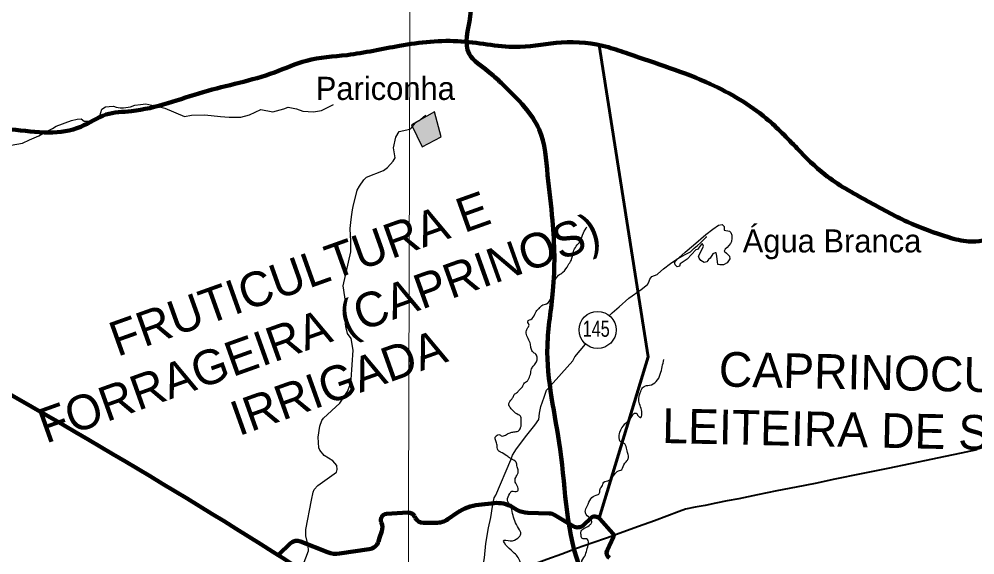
# Model space of a CAD drawing. Extents: x -1643653 to 4543381, y 1624270 to 13878484.
# Drawn here: x 601396 to 622081, y 8969087 to 8980683 of the extents above; entities that cross this region are included whole.
import ezdxf
from ezdxf.enums import TextEntityAlignment as Align

# ---------------------------------------------------------------- set-up
doc = ezdxf.new("R2010")
doc.units = 0
doc.header["$LTSCALE"] = 200
for name, color, linetype, lineweight in [('1', 7, 'Continuous', 13), ('12', 7, 'Continuous', 25), ('21', 7, 'Continuous', 25), ('24', 7, 'Continuous', 25), ('26', 7, 'Continuous', 106), ('28', 7, 'Continuous', 53), ('48', 7, 'Continuous', 25), ('60', 7, 'Continuous', 13), ('61', 7, 'Continuous', 90), ('9', 7, 'Continuous', 90)]:
    doc.layers.add(name, color=color, linetype=linetype, lineweight=lineweight)
doc.layers.add('41', color=7, linetype='Continuous')
doc.layers.add('42', color=7, linetype='Continuous')

msp = doc.modelspace()

# ---------------------------------------------------------------- hatches: boundary and pattern name
at = {"layer": '21'}
msp.add_hatch(color=256, dxfattribs=at).paths.add_polyline_path([(609890.7, 8978396.1), (610117.7, 8977916.4), (610532.2, 8978134.8), (610383.5, 8978676.2)])

# ---------------------------------------------------------------- linework, layer by layer
at = {"layer": '1'}
msp.add_lwpolyline([(609971.9, 9023551.8), (609764.7, 8949706.7), (609734.2, 8939404.4)], dxfattribs=at)
at = {"layer": '12'}
for points in [[(615222.8, 8975168.5), (615339, 8975277.8), (615490.8, 8975390.2), (615612.1, 8975473.5), (615808.6, 8975586), (615925.4, 8975649.3), (616008.4, 8975727.6), (616074.8, 8975783.8), (616145, 8975840), (616263.2, 8975966.3), (616268.5, 8975969.3), (616277.5, 8975970.4)], [(614179.1, 8974275.6), (614232, 8974325.6), (614380.4, 8974459), (614591.6, 8974640.6), (614857, 8974834.3), (614998.5, 8974937.7), (615021.7, 8974991.9), (615045, 8975053), (615091.5, 8975110.2), (615204.3, 8975158.4), (615222.8, 8975168.5)], [(612832.5, 8972676.8), (613380.5, 8973289.6), (613425.9, 8973370.8), (613657.1, 8973648.4)], [(612040.3, 8971143.9), (612075.9, 8971248.3), (612161.5, 8971384.7), (612387.3, 8971680.5), (612554.1, 8971895.1), (612640.6, 8972015.5), (612654.9, 8972153.7), (612690.4, 8972298), (612756.6, 8972498.4), (612812.5, 8972654.7), (612832.5, 8972676.8)], [(611360.5, 8968467.9), (611360.9, 8968494.9), (611366.6, 8968506), (611377.4, 8968558.1), (611408, 8968681.3), (611469.3, 8969025.9), (611498.7, 8969332.5), (611555.6, 8969669.1), (611608.8, 8969893.5), (611644.5, 8970132.9), (611675.2, 8970318.3), (611717, 8970376.4), (612040.3, 8971143.9)]]:
    msp.add_lwpolyline(points, dxfattribs=at)
at = {"layer": '12', "lineweight": 40}
for points in [[(622127, 8971357.4), (621646.3, 8971257.5), (621405.3, 8971207.1)], [(621405.3, 8971207.1), (621164.3, 8971156.6), (620679.5, 8971055.7), (620194.7, 8970957.7), (619622.5, 8970843.7), (619047.4, 8970728.6), (618626.9, 8970634.8), (618210.5, 8970553), (617794.1, 8970471.2), (617379.1, 8970389.4), (616970.9, 8970302.6), (616723.1, 8970254.2)], [(616723.1, 8970254.2), (616475.2, 8970206.7), (616247.5, 8970158.2), (616024, 8970116.8), (615816.8, 8970075.4), (615681.8, 8970025.2), (615145.1, 8969827), (614804, 8969702.3), (614465.5, 8969579.5), (614127, 8969456.8), (613790, 8969340.1), (613461.1, 8969222.4), (613140.4, 8969103.7), (612819.7, 8968986), (612449.8, 8968852.2), (612021.1, 8968699.3), (611592.4, 8968549.4), (611360.5, 8968467.9)]]:
    msp.add_lwpolyline(points, dxfattribs=at)
at = {"layer": '21'}
for points in [[(609890.7, 8978396.1), (610117.7, 8977916.4), (610532.2, 8978134.8), (610383.5, 8978676.2)], [(616255.9, 8976024.9), (616407.9, 8976137.7), (616530.4, 8976221), (616608.8, 8976240.7), (616653, 8976191.6), (616657.9, 8976118.1), (616770.6, 8976093.6), (616800, 8976064.1), (616819.6, 8976005.3), (616824.5, 8975941.5), (616814.7, 8975872.9), (616790.2, 8975828.8), (616721.6, 8975740.5), (616677.5, 8975701.2), (616657.9, 8975657.1), (616706.9, 8975617.9), (616770.6, 8975554.1), (616780.4, 8975495.3), (616716.7, 8975407), (616638.3, 8975367.8), (616559.8, 8975367.8), (616515.7, 8975372.7), (616496.1, 8975549.2), (616481.4, 8975622.8), (616456.9, 8975622.8), (616407.9, 8975603.2), (616349.1, 8975510), (616319.6, 8975480.6), (616304.9, 8975456.1), (616280.4, 8975426.7), (616221.6, 8975411.9), (616153, 8975461), (616113.8, 8975510), (616099, 8975549.2), (616197.1, 8975730.7), (616206.9, 8975769.9), (616187.3, 8975818.9), (616162.8, 8975809.1), (616079.4, 8975696.3), (616045.1, 8975686.5), (615853.9, 8975490.4), (615702, 8975387.4), (615687.3, 8975333.5), (615638.2, 8975323.7), (615594.1, 8975367.8), (615579.4, 8975411.9), (615643.2, 8975495.3), (615677.5, 8975514.9), (615809.8, 8975642.4), (615991.2, 8975789.5)]]:
    msp.add_lwpolyline(points, close=True, dxfattribs=at)
at = {"layer": '24'}
msp.add_line((609963.1, 8978425.2), (609985.3, 8978448.2), dxfattribs=at)
for points in [[(602527.9, 8978491.8), (602650.6, 8978515.2), (602738.6, 8978522.5), (602804.6, 8978471.2), (602936.6, 8978471.2), (603068.6, 8978522.5), (603142, 8978588.6), (603186, 8978735.3), (603266.7, 8978786.7), (603347.3, 8978794), (603435.3, 8978801.4), (603494, 8978779.4), (603582, 8978764.7), (603655.3, 8978764.7), (603809.3, 8978786.7)], [(603809.3, 8978786.7), (603897.3, 8978823.4), (604022, 8978838.1), (604139.3, 8978852.8), (604271.3, 8978823.4), (604432.7, 8978786.7), (604550, 8978757.3), (604975, 8978572.4)], [(604975, 8978572.4), (605129.4, 8978603.2), (605415.4, 8978610.6), (605752.7, 8978573.9), (605943.4, 8978559.2), (606192.7, 8978559.2), (606383.4, 8978610.6), (606625.4, 8978728), (606889.4, 8978676.6), (607124.1, 8978742.7), (607219.4, 8978779.4), (607402.8, 8978742.7), (607534.8, 8978691.3), (607769.4, 8978676.6), (607938.1, 8978706), (608202.1, 8978838.1)], [(609988.6, 8978451.5), (610010.3, 8978466.5), (610061.1, 8978489.5), (610086.1, 8978510.5), (610150.8, 8978570.6), (610195.3, 8978607.5)], [(601220.6, 8977957.5), (601469.9, 8978001.5), (601623.9, 8978067.6), (601821.9, 8978155.6), (601961.3, 8978236.3), (602115.3, 8978317.1), (602196, 8978368.4), (602527.9, 8978491.8)], [(608764.9, 8977065.1), (608854.4, 8977208), (608912.6, 8977261.5), (609281.4, 8977407.7), (609370.8, 8977473.7), (609493.8, 8977609.5), (609536.2, 8977684.1), (609500.2, 8977893.9), (609548.1, 8978125.2), (609619.8, 8978247.6), (609848.8, 8978304.7), (609863.5, 8978311.5), (609888.4, 8978332.5), (609966.3, 8978428.5)], [(608626.7, 8976624.4), (608712.1, 8976980.7), (608764.9, 8977065.1)], [(608573.2, 8975888.4), (608564.5, 8976001.3), (608562, 8976152), (608579.7, 8976343.3), (608594.9, 8976450.9), (608611.3, 8976558.6), (608626.7, 8976624.4)], [(608412.1, 8974909.8), (608578.3, 8975642.7), (608577.2, 8975782.8), (608573.2, 8975888.4)], [(607981.4, 8972045.9), (608340.3, 8972373.2), (608504, 8972626.3), (608557, 8972753.5), (608584.6, 8972880.9), (608629.2, 8973517.9), (608582.5, 8973773.1), (608506, 8973879.6), (608465.7, 8974028), (608448.7, 8974219.2), (608463.5, 8974525.1), (608412.1, 8974909.8)], [(608277, 8970937.8), (608271.1, 8971022.2), (608185.2, 8971119.9), (608000.5, 8971241), (607905, 8971351.2), (607881.9, 8971405.8), (607866.6, 8971636.1), (607904.8, 8971873.7), (607947.8, 8971995.4), (607981.4, 8972045.9)], [(607724.4, 8970268.8), (607758.4, 8970442.5), (607781.8, 8970504.1), (607860.2, 8970591), (608262.7, 8970873.9), (608277.1, 8970936.2), (608277, 8970937.8)], [(607530.5, 8968802.4), (607541.7, 8968874.6), (607660.5, 8969172.2), (607652.1, 8969290.7), (607601.1, 8969498.9), (607601.1, 8969639.1), (607724.4, 8970268.8)]]:
    msp.add_lwpolyline(points, dxfattribs=at)
for points in [[(612653, 8974423.1), (612709.6, 8974484.8), (612812.4, 8974520.8), (612910, 8974644.2), (612987.1, 8974870.5), (612997.4, 8975019.7), (613069.4, 8975138), (613167, 8975204.8), (613280.1, 8975359.1), (613341.8, 8975462), (613393.2, 8975652.3), (613454.9, 8975770.6), (613532, 8975868.3), (613609.1, 8976058.6), (613686.2, 8976187.2)], [(612667.9, 8967747.4), (612667.9, 8967790.6), (612680.2, 8967833.7), (612689.4, 8967892.3), (612701.8, 8967938.6), (612692.5, 8967987.9), (612692.5, 8968024.9), (612726.4, 8968049.6), (612775.7, 8968098.9), (612785, 8968114.3), (612741.8, 8968172.9), (612704.8, 8968231.5), (612692.5, 8968339.4), (612692.5, 8968425.8), (612738.8, 8968487.5), (612781.9, 8968533.7), (612694.2, 8968580), (612482.9, 8968630.8), (612373, 8968664.6), (612212.4, 8969002.9), (612043.3, 8969189), (611899.7, 8969349.7), (611882.8, 8969392), (612026.5, 8969392), (612187.1, 8969451.2), (612254.7, 8969544.2), (612204, 8969662.7), (612077.2, 8969984.1), (612026.5, 8970153.2), (611967.3, 8970271.6), (612018, 8970415.4), (612059.6, 8970464.8), (612178.6, 8970464.8), (612198.5, 8970524.3), (612143.9, 8970638.6), (612134, 8970737.9), (612183.6, 8970832.2), (612198.5, 8970901.7), (612173.7, 8970996.1), (612153.8, 8971095.4), (612034.7, 8971169.8), (611950.4, 8971234.4), (611811.4, 8971313.8), (611756.8, 8971358.5), (611742, 8971462.8), (611712.2, 8971557.2), (611702.3, 8971636.6), (611756.8, 8971686.2), (611801.5, 8971686.2), (611829.2, 8971666.8), (611881.3, 8971661.6), (611964.6, 8971705.9), (612040.2, 8971737.1), (612128.7, 8971752.8), (612212, 8971778.8), (612238.1, 8971812.7), (612258.9, 8971872.6), (612264.1, 8971989.9), (612258.9, 8972052.5), (612245.9, 8972091.6), (612199, 8972120.2), (612087, 8972203.6), (612029.7, 8972268.8), (611993.3, 8972341.7), (612000.3, 8972381.2), (612077.3, 8972484.1), (612113.3, 8972556.1), (612180.2, 8972607.5), (612231.6, 8972664.1), (612288.1, 8972725.8), (612318.9, 8972792.7), (612396, 8972854.4), (612426.9, 8972905.8), (612468, 8973024.1), (612498.8, 8973137.3), (612550.2, 8973199), (612601.6, 8973286.4), (612606.8, 8973368.7), (612596.5, 8973409.9), (612524.5, 8973471.6), (612478.3, 8973553.9), (612462.8, 8973646.5), (612370.3, 8973888.2), (612396, 8973991.1), (612432, 8974057.9), (612406.3, 8974140.2), (612416.6, 8974160.8), (612473.1, 8974181.4), (612555.4, 8974299.7), (612622.2, 8974397.4), (612653, 8974423.1)], [(612786.7, 8968107.3), (612801.6, 8968128.4), (612825.4, 8968137.6), (612841.8, 8968141.2), (612849.1, 8968135.7), (612863.8, 8968104.6), (612885.7, 8968091.8), (612907.7, 8968095.5), (612936.9, 8968110.1), (612958.9, 8968126.6), (613002.8, 8968135.7), (613019.2, 8968144.9), (613052.1, 8968168.7), (613075.9, 8968223.6), (613149.1, 8968256.5), (613222.2, 8968346.2), (613291.7, 8968393.7), (613379.5, 8968463.3), (613410.6, 8968499.9), (613419.7, 8968521.8), (613428.9, 8968573.1), (613434.3, 8968587.7), (613492.9, 8968642.6), (613500.2, 8968675.6), (613500.2, 8968774.4), (613520.8, 8968819.7), (613563.5, 8968810.2), (613601.5, 8968781.7), (613573, 8968914.7), (613639.4, 8969062), (613682.2, 8969190.2), (613720.1, 8969337.5), (613710.7, 8969399.2), (613677.4, 8969432.5), (613601.5, 8969437.2), (613577.7, 8969451.5), (613558.7, 8969522.8), (613558.7, 8969603.5), (613644.2, 8969670), (613758.1, 8969741.3), (613791.3, 8969793.5), (613772.4, 8969850.5), (613667.9, 8969964.5), (613648.9, 8970026.3), (613691.7, 8970145), (613767.6, 8970301.8), (613881.6, 8970377.8), (613929, 8970392), (613962.2, 8970444.3), (613976.5, 8970529.8), (614009.7, 8970567.8), (614047.7, 8970658), (614166.4, 8970700.8), (614261.3, 8970800.5), (614342, 8970890.8), (614437, 8970938.3), (614503.4, 8971071.3), (614560.4, 8971137.8), (614584.1, 8971209.1), (614565.1, 8971304.1), (614531.9, 8971432.3), (614503.4, 8971489.3), (614403.7, 8971541.6), (614384.7, 8971608.1), (614399, 8971741.1), (614508.2, 8971921.6), (614660.1, 8972083.1), (614712.3, 8972154.3), (614750.3, 8972154.3), (614793, 8972097.3), (614854.7, 8972064.1), (614873.7, 8972111.6), (614816.7, 8972387.1), (614812, 8972505.8), (614840.4, 8972594.7), (614887.9, 8972703.9), (614973.4, 8972751.4), (615039.8, 8972760.9), (615187, 8972836.9), (615272.4, 8972998.4), (615315.2, 8973159.9), (615348.4, 8973316.7)]]:
    msp.add_spline(points, degree=3, dxfattribs=at)
at = {"layer": '26'}
msp.add_spline([(593042.9, 8976356.4), (593459.4, 8976419.7), (594161.8, 8976760.1), (594545.8, 8977114.6), (594814.3, 8977291.5), (596052.8, 8977846), (596780.5, 8978160.9), (597647.4, 8978322.7), (598691.5, 8978280.2), (599825, 8978301), (600207.2, 8978324.8), (600219.9, 8978324.8), (601225.9, 8978295.2), (602040.5, 8978228.3), (602729, 8978352.6), (603275.7, 8978615.7), (603826.1, 8978691.5), (605382.2, 8979104.7), (606925.6, 8979530.7), (607614.7, 8979782.2), (608494.2, 8979905.8), (609628.7, 8980104.6), (610966.5, 8980200.8), (612239.3, 8980081.1), (613131.4, 8980179.2), (614149.6, 8980073.3), (614581.8, 8979931.6), (616361, 8979275.7), (617566.6, 8978533.2), (618237.8, 8977881.9), (618833.2, 8977319.9), (619759.6, 8976743.8), (620623, 8976295.2), (621512.5, 8975960.9), (621945, 8975870.1), (622544.2, 8975982.1), (622735.8, 8976070.3), (623374, 8976322), (623974.5, 8976675.6), (624627.1, 8977219.8), (625050.7, 8977803), (625410.5, 8978361.1), (625972.2, 8978587.6), (626239.9, 8978637.4), (628239.2, 8978616.5), (629272.1, 8978853.8), (630051.8, 8979346.6), (630703.5, 8979738.1), (631164.1, 8980105), (631534.8, 8980357.8), (632185.7, 8980596.8), (632989, 8980758.8), (633690, 8980870.4), (634328.2, 8981109.3), (634980.1, 8981526.3), (636460.7, 8982117.9), (637495.4, 8982660.5), (638159.4, 8982975.7), (638593.8, 8983228.2), (639449.6, 8983669.8), (641371.6, 8983483.9), (642032.9, 8983315.8), (642528.8, 8983186.6), (643277.3, 8982687.6), (644168, 8982544), (644675.9, 8982274.9), (645321.7, 8981636.4), (645853, 8981011.1), (646805.1, 8980473.1), (647606.1, 8980240.8), (648482.7, 8979868.5), (649626.6, 8979469.5), (650871.6, 8978943), (651404, 8978495.7), (652521.8, 8977995.2), (653308.2, 8977445.1), (653712.6, 8976883.9), (654308.9, 8976487.2), (655070.4, 8976039), (655983.7, 8975399.4)], degree=3, dxfattribs=at)
at = {"layer": '28'}
for p, q in [((611676.3, 8970207.3), (611342.5, 8970171.8)), ((611342.5, 8970171.8), (611676.3, 8970207.3)), ((612169.1, 8970065.4), (612075.1, 8970120.8)), ((612075.1, 8970120.8), (612169.1, 8970065.4)), ((609809.4, 8970003.6), (609344.9, 8969973.6)), ((609344.9, 8969973.6), (609809.4, 8970003.6)), ((609969.4, 8969889.3), (609952.8, 8969922)), ((609952.8, 8969922), (609969.4, 8969889.3)), ((610880.9, 8970001), (610675.3, 8969859.4)), ((610675.3, 8969859.4), (610880.9, 8970001)), ((612870.4, 8969982.9), (612408.7, 8969996.3)), ((612408.7, 8969996.3), (612870.4, 8969982.9)), ((613386.2, 8969709.5), (612992.2, 8969947.1)), ((612992.2, 8969947.1), (613386.2, 8969709.5)), ((609232.8, 8969795), (609237.9, 8969782.3)), ((609237.9, 8969782.3), (609232.8, 8969795)), ((610420, 8969780), (610147.7, 8969780)), ((610147.7, 8969780), (610420, 8969780)), ((613758.7, 8969876.6), (613618.1, 8969737.2)), ((613618.1, 8969737.2), (613758.7, 8969876.6)), ((607272.9, 8969338.9), (607006.9, 8969087.1)), ((607006.9, 8969087.1), (607272.9, 8969338.9)), ((608069.8, 8969144.3), (607485, 8969379.2)), ((607485, 8969379.2), (608069.8, 8969144.3)), ((608971.5, 8969207.6), (608328.5, 8969113.5)), ((608650, 8969160.5), (608971.5, 8969207.6))]:
    msp.add_line(p, q, dxfattribs=at)
for points in [[(613948.8, 8980121), (615008.6, 8973373.3), (613948.7, 8969883.2)], [(613948.7, 8969883.2), (615008.6, 8973373.3), (613948.7, 8980120.9), (613948.8, 8980121)], [(609244.5, 8969597.3), (609198.5, 8969456), (609173, 8969377.6)], [(609173, 8969377.6), (609198.5, 8969456), (609244.5, 8969597.3)], [(608328.5, 8969113.5), (608650, 8969160.5), (608650, 8969160.5)]]:
    msp.add_lwpolyline(points, dxfattribs=at)
for centre, radius, start, end in [((611448.1, 8969177.4), 1000, 96.06492, 124.55438), ((611448.1, 8969177.4), 1000, 96.06492, 124.55438), ((611744.9, 8969560.9), 650, 59.47029, 96.06492), ((611744.9, 8969560.9), 650, 59.47029, 96.06492), ((609353.2, 8969843.9), 130, 93.69634, 202.09243), ((609353.2, 8969843.9), 130, 93.69634, 202.09243), ((609819.1, 8969853.9), 150, 26.96224, 93.69634), ((609819.1, 8969853.9), 150, 26.96224, 93.69634), ((610147.7, 8969980), 200, 206.96224, 270), ((610147.7, 8969980), 200, 206.96224, 270), ((612423.1, 8970496.1), 500, 239.47029, 268.34098), ((612423.1, 8970496.1), 500, 239.47029, 268.34098), ((612863.1, 8969733), 250, 58.905, 88.34098), ((612863.1, 8969733), 250, 58.905, 88.34098), ((613857.3, 8969777.2), 140, 49.20383, 134.75339), ((613857.3, 8969777.2), 140, 49.20383, 134.75339), ((608987.7, 8969680.8), 270, 341.97617, 22.09243), ((608987.7, 8969680.8), 270, 341.97617, 22.09243), ((610420, 8970230), 450, 270, 304.55438), ((610420, 8970230), 450, 270, 304.55438), ((613484.4, 8969872.2), 190, 238.905, 314.75339), ((613484.4, 8969872.2), 190, 238.905, 314.75339), ((607410.4, 8969193.6), 200, 68.11523, 133.43422), ((607410.4, 8969193.6), 200, 68.11523, 133.43422), ((608935.3, 8969454.9), 250, 278.31977, 341.97617), ((608935.3, 8969454.9), 250, 278.31977, 341.97617), ((608256.2, 8969608.3), 500, 248.11523, 278.31977), ((608256.2, 8969608.3), 500, 248.11523, 278.31977)]:
    msp.add_arc(centre, radius, start, end, dxfattribs=at)
for points in [[(613948.8, 8980121), (613131.4, 8980179.2), (612239.3, 8980081.1), (610966.5, 8980200.8), (609628.7, 8980104.6), (608494.2, 8979905.8), (607614.7, 8979782.2), (606925.6, 8979530.7), (605382.2, 8979104.7), (603826.1, 8978691.5), (603314, 8978626.1), (602729, 8978352.6), (602040.5, 8978228.3), (601225.9, 8978295.2), (601221.6, 8978295.4)], [(628372, 8978627.3), (628239.2, 8978616.5), (626239.9, 8978637.4), (625972.2, 8978587.6), (625410.5, 8978361.1), (625050.7, 8977803), (624627.1, 8977219.8), (623974.5, 8976675.6), (623374, 8976322), (622735.8, 8976070.3), (622544.2, 8975982.1), (621945, 8975870.1), (621512.5, 8975960.9), (620623, 8976295.2), (619759.6, 8976743.8), (618833.2, 8977319.9), (618237.8, 8977881.9), (617566.6, 8978533.2), (616361, 8979275.7), (614581.8, 8979931.6), (614149.6, 8980073.3), (613948.8, 8980121)]]:
    msp.add_spline(points, degree=3, dxfattribs=at)
at = {"layer": '48'}
msp.add_circle((613915.8, 8973955.5), 401.3, dxfattribs=at)
at = {"layer": '60', "lineweight": 25}
msp.add_spline([(814781, 9009175.5), (814787.2, 9009173.4), (814796.9, 9009173.4), (814799.4, 9009172.4), (814805.1, 9009174.5), (814805.6, 9009176.5), (814811.7, 9009179.5), (814811.7, 9009179.5), (814801.5, 9009181), (814790.7, 9009181.5), (814784.1, 9009183.1), (814777.4, 9009185.1), (814778.4, 9009175.5)], degree=3, dxfattribs=at)
at = {"layer": '61'}
for p, q in [((611342.5, 8970171.8), (611676.3, 8970207.3)), ((611342.5, 8970171.8), (611676.3, 8970207.3)), ((612075.1, 8970120.8), (612169.1, 8970065.4)), ((612075.1, 8970120.8), (612169.1, 8970065.4)), ((609344.9, 8969973.6), (609809.4, 8970003.6)), ((609344.9, 8969973.6), (609809.4, 8970003.6)), ((609952.8, 8969922), (609969.4, 8969889.3)), ((609952.8, 8969922), (609969.4, 8969889.3)), ((610675.3, 8969859.4), (610880.9, 8970001)), ((610675.3, 8969859.4), (610880.9, 8970001)), ((612408.7, 8969996.3), (612870.4, 8969982.9)), ((612408.7, 8969996.3), (612870.4, 8969982.9)), ((612992.2, 8969947.1), (613386.2, 8969709.5)), ((612992.2, 8969947.1), (613386.2, 8969709.5)), ((609237.9, 8969782.3), (609232.8, 8969795)), ((609237.9, 8969782.3), (609232.8, 8969795)), ((610147.7, 8969780), (610420, 8969780)), ((610147.7, 8969780), (610420, 8969780)), ((613618.1, 8969737.2), (613758.7, 8969876.6)), ((613618.1, 8969737.2), (613758.7, 8969876.6)), ((613961.3, 8969870.9), (614248.7, 8969551.8)), ((613961.3, 8969870.9), (614248.7, 8969551.8)), ((609198.5, 8969456), (609244.5, 8969597.3)), ((609198.5, 8969456), (609244.5, 8969597.3)), ((614259.8, 8969474.8), (614119.8, 8969181.4)), ((614259.8, 8969474.8), (614119.8, 8969181.4)), ((607006.9, 8969087.1), (607272.9, 8969338.9)), ((607006.9, 8969087.1), (607272.9, 8969338.9)), ((607485, 8969379.2), (608069.8, 8969144.3)), ((607485, 8969379.2), (608069.8, 8969144.3)), ((609173, 8969377.6), (609198.5, 8969456)), ((609173, 8969377.6), (609198.5, 8969456)), ((608328.5, 8969113.5), (608971.5, 8969207.6)), ((608328.5, 8969113.5), (608971.5, 8969207.6))]:
    msp.add_line(p, q, dxfattribs=at)
for centre, radius, start, end in [((611448.1, 8969177.4), 1000, 96.06492, 124.55438), ((611448.1, 8969177.4), 1000, 96.06492, 124.55438), ((611744.9, 8969560.9), 650, 59.47029, 96.06492), ((611744.9, 8969560.9), 650, 59.47029, 96.06492), ((609353.2, 8969843.9), 130, 93.69634, 202.09243), ((609353.2, 8969843.9), 130, 93.69634, 202.09243), ((609819.1, 8969853.9), 150, 26.96224, 93.69634), ((609819.1, 8969853.9), 150, 26.96224, 93.69634), ((610147.7, 8969980), 200, 206.96224, 270), ((610147.7, 8969980), 200, 206.96224, 270), ((612423.1, 8970496.1), 500, 239.47029, 268.34098), ((612423.1, 8970496.1), 500, 239.47029, 268.34098), ((612863.1, 8969733), 250, 58.905, 88.34098), ((612863.1, 8969733), 250, 58.905, 88.34098), ((613857.3, 8969777.2), 140, 42.00772, 134.75339), ((613857.3, 8969777.2), 140, 42.00772, 134.75339), ((608987.7, 8969680.8), 270, 341.97617, 22.09243), ((608987.7, 8969680.8), 270, 341.97617, 22.09243), ((610420, 8970230), 450, 270, 304.55438), ((610420, 8970230), 450, 270, 304.55438), ((613484.4, 8969872.2), 190, 238.905, 314.75339), ((613484.4, 8969872.2), 190, 238.905, 314.75339), ((614196.7, 8969504.9), 70, 334.48613, 42.00772), ((614196.7, 8969504.9), 70, 334.48613, 42.00772), ((607410.4, 8969193.6), 200, 68.11523, 133.43422), ((607410.4, 8969193.6), 200, 68.11523, 133.43422), ((608935.3, 8969454.9), 250, 278.31977, 341.97617), ((608935.3, 8969454.9), 250, 278.31977, 341.97617), ((608256.2, 8969608.3), 500, 248.11523, 278.31977), ((608256.2, 8969608.3), 500, 248.11523, 278.31977), ((614228.1, 8969129.7), 120, 154.48613, 242.40656), ((614228.1, 8969129.7), 120, 154.48613, 242.40656)]:
    msp.add_arc(centre, radius, start, end, dxfattribs=at)
at = {"layer": '9'}
for points in [[(607019.9, 8987628.8), (608117.9, 8987072.5), (609319, 8986220.3), (609831, 8985717.6), (610444.6, 8985240.9), (611083, 8984865.7), (611314.6, 8984437), (611367.4, 8984108.2), (611371.5, 8983424.7), (611351.3, 8982538.5), (611228.8, 8981727.5), (611158.3, 8980739.6), (611137.7, 8979929.4), (611547.1, 8979552.5), (611828.5, 8979301.3), (612340.6, 8978773.3), (612648.8, 8978294.5), (612832.8, 8977308.5), (612940.5, 8976321.9), (612949.5, 8974803), (612829.3, 8973612.2), (613105.4, 8971372.7), (613572.8, 8968712.3), (614200.8, 8967292.3), (614110, 8965907), (613645.9, 8964639.4)], [(592698.5, 8977198.4), (599903.5, 8973292.7), (608459.2, 8968138.2), (612674.8, 8965332.6), (616842, 8962096.4), (620005, 8958671.2), (621134, 8957974.7), (621473.4, 8956805.3), (621586.2, 8956597.5)]]:
    msp.add_spline(points, degree=3, dxfattribs=at)

# ---------------------------------------------------------------- texts
at = {"layer": '41'}
for s, p in [('Pariconha', (607816.3, 8978933.9)), ('Água Branca', (617056.5, 8975633.4))]:
    msp.add_text(s, height=500, dxfattribs=at).set_placement(p)
at = {"layer": '42'}
for s, rotation, p in [('FRUTICULTURA E', 19.64, (607589.7, 8974822.5)), ('FORRAGEIRA (CAPRINOS)', 19.64, (608009.8, 8973645.2)), ('IRRIGADA', 19.64, (608429.9, 8972468)), ('CAPRINOCULTURA', 358.776, (621185.2, 8972633.9)), ('LEITEIRA DE SEQUEIRO', 358.776, (621158.5, 8971384.2))]:
    msp.add_text(s, height=750, rotation=rotation, dxfattribs=at).set_placement(p, align=Align.CENTER)
at = {"layer": '48', "width": 0.75}
msp.add_text('145', height=350, dxfattribs=at).set_placement((613885.7, 8973806.7), align=Align.CENTER)

doc.saveas('drawing.dxf')
